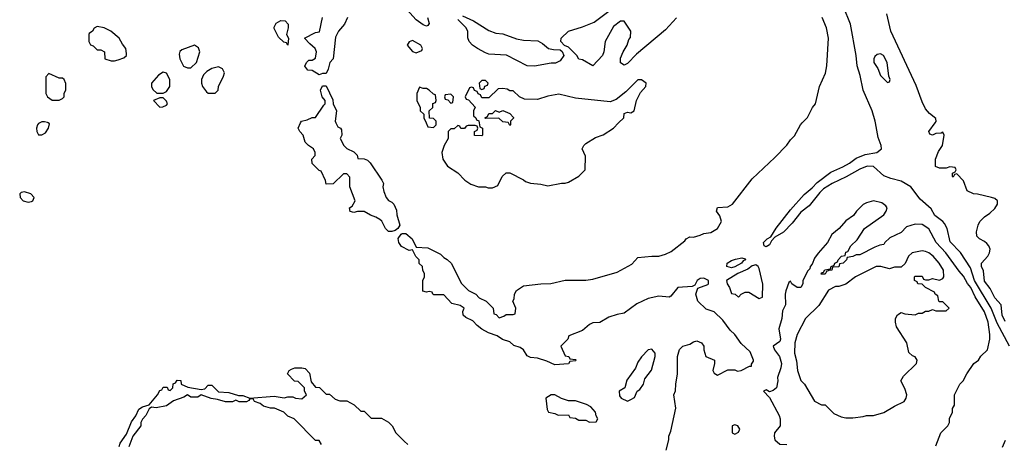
# Model space of a CAD drawing. Header units: inches. Extents: x 2348352 to 2479776, y 460422 to 613655.
# Tile 586 of 590: x 2453622 to 2459305, y 598143 to 600597. Entities that reach past the tile are written whole.
import ezdxf

# ---------------------------------------------------------------- set-up
doc = ezdxf.new("R2010")
doc.units = ezdxf.units.IN
doc.header["$MEASUREMENT"] = 0
doc.layers.add('C4559', color=7, linetype='Continuous')
doc.layers.add('C4650', color=7, linetype='Continuous')

msp = doc.modelspace()

# ---------------------------------------------------------------- linework, layer by layer
at = {"layer": 'C4559', "color": 4}
for points, elevation in [([(2453738, 600000), (2453730, 599996), (2453724, 599990), (2453718.8, 599970), (2453721, 599950), (2453730, 599932), (2453750, 599931.3), (2453770, 599942), (2453788.7, 599970), (2453794, 599994), (2453786.9, 600000)], 36), ([(2455447, 600000), (2455458, 599978), (2455474, 599970), (2455479.6, 599959.6), (2455482, 599930), (2455472, 599910), (2455492, 599870), (2455510, 599852), (2455550, 599834), (2455570, 599814), (2455574, 599794), (2455610, 599792), (2455630, 599784.7), (2455644.7, 599770), (2455712, 599670), (2455722, 599650), (2455718, 599630), (2455723.6, 599603.6), (2455738, 599570), (2455750, 599552), (2455770, 599542), (2455782, 599530), (2455796.9, 599496.9), (2455798, 599470), (2455816, 599410), (2455804.7, 599390), (2455790, 599379), (2455770, 599372.7), (2455750, 599373.2), (2455733.2, 599390), (2455712, 599432), (2455701.5, 599441.5), (2455676.6, 599456.6), (2455646.3, 599466.3), (2455610, 599489), (2455571.3, 599488.7), (2455550, 599482), (2455528.9, 599488.9), (2455526, 599510), (2455540.4, 599519.6), (2455558, 599550), (2455528, 599630), (2455527.3, 599687.3), (2455510, 599706), (2455490, 599706), (2455431.6, 599648.4), (2455390, 599646), (2455387.3, 599667.3), (2455362, 599722), (2455350, 599726), (2455310, 599766), (2455308, 599790), (2455327.3, 599812.7), (2455328, 599830), (2455318, 599850), (2455288.9, 599868.9), (2455269, 599889), (2455258, 599930), (2455238, 599950), (2455228.7, 599970), (2455243.2, 600000)], 32), ([(2457354, 598110), (2457368.7, 598170), (2457368.9, 598191.1), (2457380.4, 598219.6), (2457408.4, 598351.6), (2457398, 598430), (2457407.3, 598452.7), (2457408, 598490), (2457418, 598550), (2457418, 598650), (2457430, 598692), (2457449.1, 598710.9), (2457490, 598721), (2457510, 598736), (2457530, 598741), (2457558, 598730), (2457571, 598710), (2457571.3, 598690), (2457582, 598650), (2457632, 598630), (2457632, 598610), (2457622, 598570), (2457630, 598554), (2457650, 598542), (2457710, 598574), (2457750, 598574), (2457765.4, 598565.4), (2457786, 598570), (2457834, 598594), (2457846, 598594), (2457846, 598606), (2457856.4, 598623.6), (2457858, 598630), (2457838, 598678), (2457785.6, 598725.6), (2457750, 598778), (2457722, 598802), (2457680.4, 598860.4), (2457630, 598908), (2457584.7, 598924.7), (2457535.3, 598970), (2457525.2, 599010), (2457535.3, 599044.7), (2457593.6, 599066.4), (2457598, 599070), (2457598, 599090), (2457570, 599104), (2457550, 599101.2), (2457531.3, 599090), (2457518, 599062), (2457504, 599056), (2457421, 599050), (2457379.8, 599000.2), (2457370, 598994), (2457310, 598998.5), (2457250, 598986.4), (2457184.5, 598955.5), (2457110, 598901.2), (2457070, 598894), (2457022.3, 598877.7), (2456970, 598846.6), (2456930, 598846), (2456910, 598836), (2456870, 598800.9), (2456792, 598770), (2456784.7, 598750), (2456744.7, 598710), (2456770, 598654), (2456791.6, 598651.6), (2456798, 598638), (2456830, 598634), (2456834, 598630), (2456830, 598626), (2456798, 598622), (2456790, 598608), (2456710, 598602), (2456664.7, 598624.7), (2456610, 598642), (2456570, 598644), (2456550, 598655.3), (2456529.1, 598689.1), (2456510, 598702), (2456474, 598714), (2456450, 598735.3), (2456409.3, 598749.3), (2456378, 598770), (2456327.2, 598787.2), (2456289.5, 598809.5), (2456262, 598830), (2456237.2, 598857.2), (2456196, 598876), (2456182, 598890), (2456179, 598910), (2456188, 598930), (2456164.7, 598944.7), (2456116.4, 598956.4), (2456070, 599006), (2456012.7, 599007.3), (2456006, 599010), (2456002, 599022), (2455986, 599026), (2455970, 599022), (2455948.9, 599028.9), (2455948.7, 599090), (2455958, 599110), (2455958, 599130), (2455948.4, 599148.4), (2455946, 599170), (2455928.4, 599188.4), (2455928, 599210), (2455909, 599229), (2455890, 599266), (2455870, 599264), (2455825.6, 599285.6), (2455809.6, 599310), (2455807.2, 599332.8), (2455823.2, 599356.8), (2455830, 599361), (2455850, 599360.7), (2455887.7, 599330), (2455910, 599282), (2455978, 599278), (2456050, 599242), (2456070, 599222), (2456090, 599212), (2456112, 599190), (2456171.6, 599071.6), (2456211.6, 599031.6), (2456254, 599010), (2456274, 598990), (2456314, 598970), (2456354, 598930), (2456358, 598898), (2456372.7, 598892.7), (2456390, 598874), (2456416.4, 598883.6), (2456430, 598894), (2456470, 598894), (2456482, 598898), (2456486, 598930), (2456468, 598970), (2456475.3, 598984.7), (2456478, 599010), (2456490, 599032), (2456530, 599058), (2456630, 599071.3), (2456688.4, 599071.6), (2456770, 599091.3), (2456890, 599091.3), (2456930, 599098), (2457070, 599138), (2457155.5, 599184.5), (2457190, 599222), (2457270, 599231), (2457310, 599230.8), (2457350, 599241), (2457382, 599258), (2457460.4, 599319.6), (2457468, 599330), (2457490, 599342), (2457510, 599341), (2457550, 599351), (2457570, 599361), (2457610, 599366.8), (2457648.7, 599390), (2457673.2, 599430), (2457663.1, 599463.1), (2457644, 599490), (2457650, 599512), (2457710, 599516), (2457735.3, 599530), (2457850, 599678), (2457980.2, 599799.8), (2458049.1, 599870.9), (2458070, 599902), (2458094.6, 599925.4), (2458128.7, 599990), (2458138.2, 600000)], 32), ([(2455967.8, 600000), (2455978, 599978), (2456010, 599974), (2456026, 599990), (2456026, 600000)], 36), ([(2456274.6, 600000), (2456278, 599978), (2456294, 599970), (2456294, 599930), (2456290, 599926), (2456247.3, 599927.3), (2456246, 599950), (2456262, 599958), (2456266, 599970), (2456262, 599982), (2456250, 599986), (2456210, 599986), (2456198, 599982), (2456190, 599968), (2456168, 599968), (2456162, 599982), (2456150, 599986), (2456130, 599966), (2456110, 599966), (2456094, 599950), (2456094, 599910), (2456071.3, 599870), (2456058, 599830), (2456064.7, 599790), (2456092, 599750), (2456150.9, 599710.9), (2456192, 599670), (2456226.4, 599646.4), (2456270, 599631.3), (2456311.3, 599631.3), (2456325.4, 599625.4), (2456350, 599624.7), (2456382, 599638), (2456406, 599690), (2456430, 599712), (2456450, 599712), (2456530, 599672), (2456542, 599662), (2456570, 599651.3), (2456630, 599646), (2456670, 599636), (2456750, 599651.3), (2456770, 599651.3), (2456790, 599658), (2456848.4, 599691.6), (2456886, 599730), (2456887.3, 599807.3), (2456868, 599850), (2456878, 599870), (2456890, 599882), (2456944.7, 599915.3), (2456990, 599931.3), (2457048.7, 599970), (2457078.3, 600000)], 36), ([(2456454, 600000), (2456454, 599990), (2456450, 599986), (2456443, 600000)], 36), ([(2459335.6, 598710), (2459263, 598843), (2459229.8, 598930), (2459133.5, 599090), (2459110, 599162), (2459052.3, 599252.3), (2458992.5, 599312.5), (2458975.1, 599390), (2458959.5, 599419.5), (2458950.8, 599430.8), (2458904.4, 599464.4), (2458883, 599503), (2458819.7, 599559.7), (2458765.2, 599630), (2458710, 599662.7), (2458650, 599679), (2458610, 599695.3), (2458548.9, 599748.9), (2458514, 599750), (2458470, 599733.6), (2458391.8, 599688.2), (2458311, 599650), (2458261.3, 599618.7), (2458240.9, 599599.1), (2458179.3, 599520.7), (2458130, 599484), (2458079.9, 599420.1), (2458030.5, 599369.5), (2457979.6, 599340.4), (2457961.4, 599318.6), (2457950, 599295.3), (2457930, 599285.2), (2457918, 599290), (2457915.3, 599310), (2457935.3, 599330), (2457958, 599342), (2457987.2, 599392.8), (2458070, 599498.8), (2458150, 599586.8), (2458195.6, 599624.4), (2458224.2, 599655.8), (2458303.8, 599716.2), (2458373.5, 599746.5), (2458412.2, 599767.8), (2458450, 599796.4), (2458502.2, 599817.8), (2458568.7, 599830), (2458595.3, 599850), (2458594, 599870), (2458576.5, 599916.5), (2458561.2, 600000)], 28), ([(2459310, 598852.3), (2459291.6, 598890), (2459286, 598950), (2459250, 598989.3), (2459222.6, 599042.6), (2459190, 599085.2), (2459185.2, 599145.2), (2459174, 599170), (2459174, 599190), (2459210, 599231.3), (2459219.3, 599250), (2459222.7, 599270), (2459216, 599290), (2459203.6, 599303.6), (2459190, 599316), (2459162, 599330), (2459146.3, 599346.3), (2459144, 599370), (2459154, 599410), (2459164, 599430), (2459190, 599458), (2459222, 599478), (2459250, 599506), (2459265.2, 599530), (2459265.2, 599550), (2459250, 599562.7), (2459230, 599569.3), (2459150, 599589.2), (2459126, 599590), (2459090, 599608), (2459070, 599666), (2459030, 599706), (2459018, 599702), (2459010, 599686), (2459006, 599690), (2459006, 599710), (2459022, 599718), (2459026, 599730), (2459022, 599742), (2458990, 599746), (2458970, 599738), (2458930, 599738), (2458908.4, 599748.4), (2458908, 599790), (2458924.7, 599835.3), (2458948, 599870), (2458958, 599930), (2458950, 599946), (2458939.8, 599940.2), (2458910, 599939), (2458890, 599929.3), (2458874.6, 599934.6), (2458869, 599950), (2458906.3, 600000)], 24), ([(2458910, 598134), (2458938, 598210), (2458978, 598250), (2458988, 598270), (2458988.4, 598291.6), (2459006, 598330), (2459006, 598350), (2459018, 598370), (2459018, 598430), (2459048, 598490), (2459068, 598510), (2459089.1, 598550.9), (2459128.7, 598610), (2459155.3, 598630), (2459170, 598652), (2459208, 598690), (2459222, 598750), (2459222, 598778), (2459211.2, 598850), (2459190, 598909.2), (2459135.8, 598995.8), (2459112.2, 599050), (2459093.2, 599073.2), (2459070, 599115.1), (2459044, 599144), (2458966.9, 599250), (2458911.5, 599310), (2458870, 599389), (2458830, 599412.7), (2458790, 599416), (2458741.1, 599398.9), (2458710, 599368), (2458643.4, 599336.6), (2458616, 599310), (2458610, 599298), (2458585.4, 599294.6), (2458556.9, 599283.1), (2458470, 599238), (2458450, 599238), (2458430, 599228), (2458398, 599222), (2458394, 599210), (2458374, 599190), (2458354, 599186), (2458350, 599168.7), (2458314, 599166), (2458310, 599148.7), (2458292, 599148), (2458278, 599142), (2458270, 599126), (2458247.3, 599127.3), (2458250, 599134), (2458262, 599138), (2458268.4, 599151.6), (2458302, 599158), (2458306, 599170), (2458322, 599178), (2458326, 599190), (2458342, 599198), (2458346, 599210), (2458366, 599230), (2458386, 599234), (2458390, 599254), (2458402, 599258), (2458418, 599290), (2458454.6, 599325.4), (2458498, 599390), (2458608.7, 599470), (2458622, 599490), (2458628, 599510), (2458620.4, 599520.4), (2458598, 599538), (2458550, 599549.2), (2458510, 599539.3), (2458490, 599529), (2458451.3, 599490), (2458434.4, 599465.6), (2458390, 599435.3), (2458350.7, 599389.3), (2458310, 599355.3), (2458284.7, 599310), (2458230, 599248), (2458210, 599218), (2458196, 599184), (2458184.7, 599170), (2458182, 599158), (2458170, 599146), (2458142, 599090), (2458142, 599070), (2458130, 599048.7), (2458110, 599048.7), (2458078, 599070), (2458070, 599086), (2458062, 599078), (2458043, 599030), (2458039.1, 599010), (2458041, 598950), (2458025.2, 598914.8), (2458020.5, 598870), (2458004, 598810), (2458012.7, 598750), (2458010, 598738), (2457971.3, 598710), (2457978.8, 598690), (2458006.4, 598650), (2458018, 598610), (2458015.2, 598584.8), (2457994.8, 598530), (2457997.3, 598510), (2457990.8, 598470), (2457970, 598454), (2457950, 598446), (2457930, 598458), (2457914, 598450), (2457950, 598414), (2458004.7, 598310), (2458011, 598290), (2458011, 598250), (2457978, 598210), (2457976, 598190), (2457981, 598170), (2458010, 598144.7), (2458050, 598142)], 32), ([(2454196, 598130), (2454201.2, 598150), (2454237.5, 598202.5), (2454267, 598273), (2454292.1, 598307.9), (2454310, 598346), (2454330, 598360.7), (2454369, 598371), (2454418, 598430), (2454430, 598454), (2454442, 598458), (2454450, 598474), (2454472.7, 598472.7), (2454478, 598458), (2454490, 598454), (2454506, 598470), (2454507.3, 598492.7), (2454522, 598498), (2454530, 598514), (2454552.7, 598512.7), (2454554, 598490), (2454592.7, 598472.7), (2454670, 598461), (2454690, 598464.7), (2454710, 598484.7), (2454730, 598484.7), (2454770, 598446), (2454830, 598442), (2454884.7, 598424.7), (2454910, 598426), (2454950.6, 598410.6), (2455090, 598420.7), (2455148, 598412), (2455170, 598418), (2455198, 598418), (2455214, 598410), (2455250, 598406), (2455278, 598430), (2455266, 598450), (2455266, 598470), (2455230, 598506), (2455207.3, 598507.3), (2455168, 598550), (2455178, 598570), (2455190, 598578), (2455210, 598584.7), (2455250, 598586), (2455270, 598582), (2455295.3, 598555.3), (2455303.6, 598503.6), (2455330, 598474), (2455351.6, 598471.6), (2455390, 598434), (2455410, 598434), (2455443.6, 598403.6), (2455470, 598394), (2455510, 598394), (2455551.6, 598371.6), (2455590, 598334), (2455610, 598334), (2455650, 598294), (2455710, 598294), (2455750, 598272), (2455772, 598250), (2455792, 598210), (2455841, 598161), (2455862, 598142)], 32), ([(2455363.1, 598143.1), (2455350, 598166), (2455330, 598166), (2455206, 598290), (2455170, 598306), (2455146, 598330), (2455092.1, 598352.1), (2455070, 598352.3), (2455030, 598364.5), (2455010, 598379), (2454978, 598390), (2454970, 598406), (2454950, 598406), (2454943.6, 598396.4), (2454930.6, 598389.4), (2454889.4, 598389.4), (2454870, 598398), (2454850.6, 598389.4), (2454810, 598389.4), (2454763.2, 598403.2), (2454727.2, 598407.2), (2454670, 598428.7), (2454650, 598415.3), (2454610, 598415.3), (2454590, 598428.7), (2454570, 598415.3), (2454510, 598394), (2454470, 598366.6), (2454410, 598354), (2454382, 598358), (2454370, 598348.7), (2454350.4, 598309.6), (2454330, 598288.7), (2454322, 598270), (2454320.5, 598250), (2454274.8, 598190), (2454252, 598128)], 32), ([(2459293.6, 598126.4), (2459312.1, 598167.9)], 28)]:
    msp.add_lwpolyline(points, dxfattribs=dict(at, elevation=elevation))
for points, elevation in [([(2453650, 599602), (2453630, 599598), (2453622, 599590), (2453624.7, 599570), (2453642, 599550), (2453670, 599542.8), (2453690, 599546), (2453698, 599550), (2453706, 599570), (2453686, 599590)], 36), ([(2458830, 599260.9), (2458772, 599250), (2458752, 599230), (2458731.6, 599188.4), (2458710, 599166), (2458670, 599166), (2458642, 599158), (2458591.5, 599171.5), (2458564.7, 599170), (2458446, 599110), (2458390, 599069.2), (2458350, 599054.5), (2458330, 599055.6), (2458290, 599034.5), (2458234.4, 598945.6), (2458157.3, 598870), (2458110, 598778), (2458096.3, 598730), (2458093.4, 598670), (2458105.2, 598625.2), (2458110.6, 598570), (2458130, 598512), (2458151.3, 598490), (2458210, 598392), (2458250, 598372), (2458270, 598372), (2458321.4, 598321.4), (2458362.5, 598302.5), (2458390, 598297.3), (2458430, 598297.3), (2458490, 598304), (2458510, 598310.8), (2458550, 598310.8), (2458610, 598326.8), (2458670, 598364.7), (2458726, 598390), (2458738, 598410), (2458742, 598430), (2458730, 598466), (2458708, 598510), (2458722, 598538), (2458798, 598610), (2458802, 598630), (2458790, 598648), (2458774.6, 598654.6), (2458754.6, 598674.6), (2458742, 598730), (2458682, 598822), (2458676, 598850), (2458677.2, 598870), (2458689.1, 598890.9), (2458710, 598904.7), (2458730, 598898), (2458790, 598892), (2458810, 598902), (2458830, 598902), (2458850, 598912), (2458870, 598912), (2458890, 598922), (2458910, 598914), (2458970, 598914), (2458986, 598930), (2458950, 598966), (2458930, 598966), (2458926, 598970), (2458922, 599002), (2458906, 599010), (2458902, 599022), (2458850, 599048.7), (2458830, 599068), (2458806, 599070), (2458802, 599082), (2458786, 599090), (2458786, 599110), (2458790, 599114), (2458830, 599114), (2458838, 599098), (2458850, 599094), (2458870, 599094), (2458890, 599102), (2458930, 599092), (2458950, 599102), (2458955.3, 599110), (2458953.2, 599150), (2458928.7, 599190), (2458894, 599230), (2458870, 599249.2), (2458850, 599258)], 36), ([(2457730, 599163.1), (2457704, 599170), (2457705.2, 599190), (2457730, 599205.5), (2457752.7, 599212.7), (2457790, 599220.7), (2457810, 599214), (2457810.6, 599210), (2457796.7, 599203.3), (2457787.3, 599190), (2457750, 599168.7)], 28), ([(2457870, 599180.5), (2457850, 599175.1), (2457825.3, 599154.7), (2457767.7, 599130), (2457702, 599090), (2457704.7, 599070), (2457718, 599050), (2457730, 599014), (2457751.6, 599011.6), (2457770, 598994), (2457786, 599010), (2457810, 599022), (2457830, 599022), (2457890, 598986), (2457910, 598994), (2457911.5, 599068.5), (2457890, 599159), (2457884.5, 599170)], 32), ([(2457270, 598692.7), (2457250, 598689), (2457210, 598648), (2457190, 598618), (2457176.3, 598583.7), (2457126.4, 598513.6), (2457114, 598470), (2457082, 598450), (2457083.6, 598423.6), (2457094, 598410), (2457130, 598392), (2457150, 598402), (2457170, 598414), (2457186, 598450), (2457200.4, 598459.6), (2457222, 598490), (2457230, 598522), (2457268.9, 598571.1), (2457289, 598650), (2457289, 598670)], 36), ([(2456710, 598429), (2456690, 598429), (2456658, 598410), (2456665.4, 598345.4), (2456674, 598330), (2456710, 598322), (2456730, 598312), (2456790, 598314), (2456798, 598298), (2456830, 598294), (2456850, 598282), (2456890, 598282), (2456910, 598272), (2456950, 598274), (2456958, 598290), (2456948.4, 598308.4), (2456946, 598330), (2456919, 598359), (2456892.9, 598372.9), (2456830, 598394), (2456790, 598395.3), (2456750, 598408.7)], 36), ([(2457750, 598255.3), (2457734, 598250), (2457734, 598210), (2457750, 598202), (2457770, 598214), (2457778, 598230), (2457766, 598250)], 32)]:
    msp.add_lwpolyline(points, close=True, dxfattribs=dict(at, elevation=elevation))
at = {"layer": 'C4650', "color": 4}
for points, elevation in [([(2455976, 600610), (2455984.7, 600575.3), (2455977.3, 600562.7), (2455970, 600559), (2455950, 600566.6), (2455910, 600595.1), (2455836.3, 600676.3)], 32), ([(2458561.2, 600000), (2458559.3, 600010), (2458541.2, 600070), (2458489.2, 600190), (2458473.6, 600273.6), (2458455.3, 600330), (2458449.2, 600390), (2458417.2, 600570), (2458377.2, 600670)], 28), ([(2455514, 600610), (2455497.3, 600570), (2455462.8, 600530), (2455444.9, 600495.1), (2455431, 600370), (2455411.3, 600350), (2455402, 600310), (2455390, 600286), (2455370, 600286), (2455350, 600278), (2455310, 600302), (2455285.2, 600305.2), (2455268, 600328), (2455278, 600350), (2455290, 600362), (2455310, 600362), (2455330, 600374), (2455335.3, 600410), (2455328, 600430), (2455296.4, 600456.4), (2455266, 600490), (2455330, 600522), (2455352.9, 600527.1), (2455368.7, 600610)], 32), ([(2456178, 600618), (2456242, 600590), (2456330, 600534.8), (2456370, 600518.8), (2456410, 600514.8), (2456490, 600486), (2456530, 600478.8), (2456613.4, 600473.4), (2456639.8, 600459.8), (2456674, 600430), (2456703.5, 600423.5), (2456742, 600422), (2456752.7, 600412.7), (2456762, 600390), (2456741.4, 600358.6), (2456715.2, 600344.8), (2456690, 600346), (2456592.5, 600327.5), (2456550, 600329.6), (2456431.8, 600391.8), (2456330, 600398), (2456310, 600404.2), (2456263.7, 600430), (2456235.1, 600450), (2456216, 600470), (2456209, 600491), (2456208.4, 600528.4), (2456198, 600550), (2456150, 600598)], 32), ([(2457412.3, 600607.7), (2457350, 600537.2), (2457182, 600398), (2457130, 600344), (2457110, 600334), (2457090, 600348), (2457090, 600374), (2457104, 600410), (2457128.7, 600450), (2457138, 600482), (2457147.3, 600492.7), (2457148.7, 600530), (2457110, 600588), (2457090, 600588.7), (2457050, 600558), (2457001, 600470), (2456994, 600410), (2456986, 600390), (2456930, 600329.3), (2456870, 600364), (2456849.1, 600369.1), (2456838, 600390), (2456790, 600438), (2456767.3, 600447.3), (2456746, 600470), (2456748, 600490), (2456788.7, 600530), (2456870, 600554.8), (2456937.5, 600582.5), (2457030, 600651)], 32), ([(2458138.2, 600000), (2458168.4, 600031.6), (2458198, 600090), (2458215.3, 600110), (2458239, 600210), (2458272.5, 600287.5), (2458281.2, 600330), (2458289.3, 600490), (2458278, 600550), (2458252.7, 600610)], 32), ([(2458906.3, 600000), (2458912.1, 600007.9), (2458910, 600026), (2458873.6, 600053.6), (2458850, 600082), (2458830, 600122), (2458796.6, 600216.6), (2458649, 600530), (2458626, 600630)], 24), ([(2455243.2, 600000), (2455248, 600010), (2455282, 600018), (2455310, 600031.3), (2455330, 600032), (2455376.4, 600103.6), (2455386, 600110), (2455386, 600130), (2455368, 600150), (2455358, 600190), (2455370, 600214), (2455390, 600214), (2455430, 600134), (2455432, 600110), (2455451, 600070), (2455442, 600010), (2455447, 600000)], 32), ([(2457078.3, 600000), (2457108, 600030), (2457110, 600054), (2457130, 600062), (2457150, 600058), (2457168, 600070), (2457182, 600130), (2457204.7, 600175.3), (2457235.3, 600210), (2457238, 600230), (2457210, 600248.7), (2457190, 600248.7), (2457120.7, 600179.3), (2457064, 600136), (2457030, 600122), (2456830, 600143.7), (2456734, 600166), (2456670, 600155.3), (2456610, 600135.3), (2456536.4, 600136.4), (2456506, 600150), (2456470, 600186), (2456450, 600186), (2456434.6, 600194.6), (2456410, 600198), (2456383.6, 600196.4), (2456330, 600146), (2456290, 600146), (2456282, 600162), (2456267.3, 600167.3), (2456262, 600182), (2456247.3, 600187.3), (2456242, 600202), (2456230, 600206), (2456218, 600202), (2456194, 600150), (2456198, 600138), (2456212.7, 600132.7), (2456251.6, 600091.6), (2456242, 600070), (2456242, 600042), (2456254, 600030), (2456258, 600018), (2456272.7, 600012.7), (2456274.6, 600000)], 36), ([(2456026, 600000), (2456026, 600010), (2456010, 600026), (2455987.3, 600027.3), (2455986, 600070), (2456006, 600090), (2456007.3, 600112.7), (2456022, 600118), (2456026, 600130), (2456022, 600162), (2456010, 600166), (2455986, 600190), (2455970, 600198), (2455950, 600198), (2455930, 600206), (2455914, 600170), (2455914, 600130), (2455934, 600090), (2455934, 600070), (2455954, 600050), (2455954, 600030), (2455967.8, 600000)], 36), ([(2456443, 600000), (2456442, 600002), (2456410, 600006), (2456387.3, 600027.3), (2456310, 600026), (2456306, 600030), (2456322, 600038), (2456330, 600054), (2456350, 600054), (2456368.9, 600071.1), (2456390, 600062), (2456411.3, 600071.3), (2456450, 600054), (2456471.6, 600031.6), (2456472, 600028), (2456454, 600010), (2456454, 600000)], 36), ([(2453786.9, 600000), (2453783.1, 600003.1), (2453765.6, 600005.6), (2453750, 600006), (2453738, 600000)], 36)]:
    msp.add_lwpolyline(points, dxfattribs=dict(at, elevation=elevation))
for points, elevation in [([(2454070, 600558), (2454051.6, 600548.4), (2454042, 600530), (2454023.5, 600516.5), (2454021, 600510), (2454021, 600470), (2454030, 600452), (2454045.4, 600445.4), (2454070, 600422), (2454090, 600422), (2454111.3, 600411.3), (2454114, 600370), (2454150, 600358), (2454170, 600358), (2454190, 600364.7), (2454223.1, 600376.9), (2454238, 600390), (2454239, 600401), (2454234, 600430), (2454214.6, 600454.6), (2454195.3, 600490), (2454148, 600530), (2454110, 600549)], 36), ([(2455170, 600448.7), (2455162, 600462), (2455147.3, 600467.3), (2455116.4, 600496.4), (2455090, 600546), (2455090, 600554), (2455103.1, 600576.9), (2455128.9, 600591.1), (2455154, 600590), (2455172, 600570), (2455172, 600550), (2455162, 600510), (2455174, 600490)], 32), ([(2454630, 600448.7), (2454556.9, 600423.1), (2454546.4, 600413.6), (2454542, 600398), (2454546, 600370), (2454567.3, 600327.3), (2454590, 600318), (2454610, 600318), (2454642, 600350), (2454662, 600410), (2454654.6, 600434.6)], 36), ([(2455890, 600475.3), (2455870, 600468), (2455858, 600450), (2455890, 600412), (2455910, 600404.7), (2455942, 600418), (2455946, 600430), (2455938, 600450)], 36), ([(2458590, 600399), (2458570, 600395.3), (2458556.9, 600383.1), (2458551.3, 600370), (2458552, 600350), (2458575.3, 600315.3), (2458590, 600274), (2458630, 600234), (2458642, 600238), (2458646, 600250), (2458638, 600270), (2458628.7, 600350), (2458608, 600390)], 28), ([(2454770, 600324), (2454730, 600314), (2454702, 600298), (2454682, 600278), (2454671.3, 600250), (2454671.3, 600230), (2454678, 600210), (2454699.6, 600179.6), (2454710, 600172), (2454750, 600172), (2454768, 600190), (2454768.7, 600210), (2454799, 600270), (2454804, 600290), (2454792.9, 600312.9)], 36), ([(2453790, 600286), (2453772.7, 600267.3), (2453772, 600170), (2453782, 600150), (2453810, 600132), (2453850, 600132), (2453870, 600142), (2453878, 600150), (2453878, 600170), (2453888.4, 600191.6), (2453888.4, 600228.4), (2453878, 600250), (2453870, 600258), (2453850, 600258)], 36), ([(2454450, 600294), (2454423.5, 600276.5), (2454382, 600230), (2454382, 600210), (2454390, 600194), (2454412.7, 600172.7), (2454450, 600172), (2454470, 600182), (2454488, 600210), (2454488.7, 600250), (2454470, 600288)], 36), ([(2456310, 600246), (2456290, 600246), (2456274, 600230), (2456278, 600198), (2456290, 600194), (2456302, 600198), (2456307.3, 600212.7), (2456322, 600218), (2456326, 600230)], 36), ([(2456110, 600166), (2456078, 600162), (2456074, 600150), (2456078, 600138), (2456092.7, 600132.7), (2456110, 600114), (2456122, 600118), (2456126, 600150)], 36), ([(2454450, 600146), (2454430, 600146), (2454394, 600130), (2454430, 600092), (2454447.3, 600092.7), (2454470, 600102), (2454475.3, 600110), (2454470, 600126)], 36)]:
    msp.add_lwpolyline(points, close=True, dxfattribs=dict(at, elevation=elevation))

doc.saveas('drawing.dxf')
